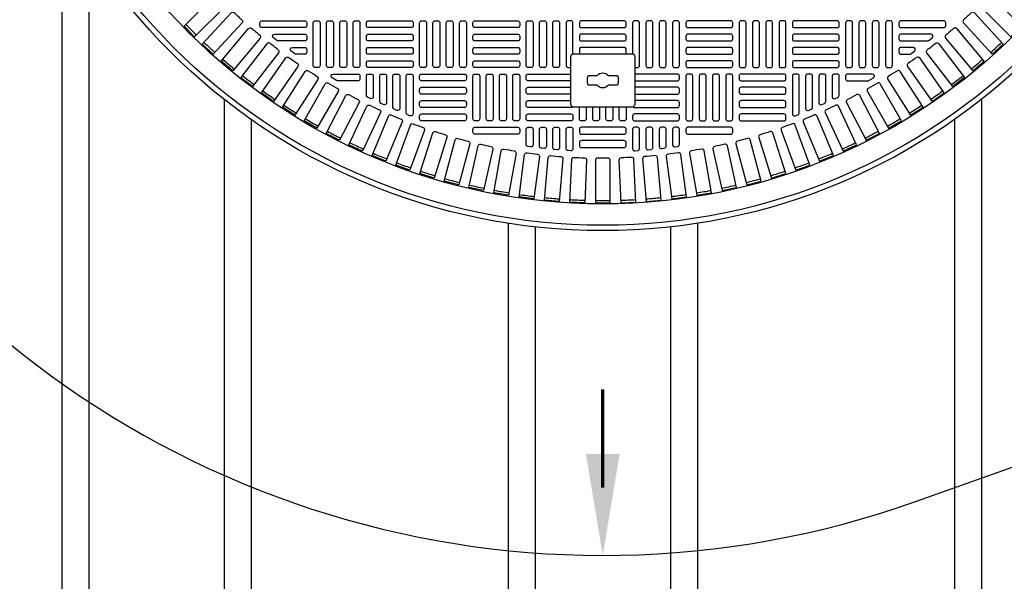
# Model space of a CAD drawing. Extents: x -285 to 5863, y 308 to 3178.
# Tile 595 of 622: x 5250 to 5287, y 1362 to 1383. Entities that reach past the tile are written whole.
import ezdxf

# ---------------------------------------------------------------- set-up
doc = ezdxf.new("R2010")
doc.units = 0
doc.header["$MEASUREMENT"] = 0
for name, color, linetype in [('TANK-MANHOLE-COVER-40', 2, 'CONTINUOUS'), ('TANK-MANHOLE-COVER-HATCH-40', 252, 'CONTINUOUS'), ('TANK-SLOPE', 3, 'CONTINUOUS'), ('TANK-UST-RIB', 7, 'CONTINUOUS')]:
    doc.layers.add(name, color=color, linetype=linetype)

msp = doc.modelspace()

# ---------------------------------------------------------------- linework, layer by layer
at = {"layer": 'TANK-MANHOLE-COVER-40', "color": 2, "linetype": 'Continuous', "flags": 128}
for points in [[(5270.89614, 1379.94829, -0.41421356), (5270.79772, 1380.04672), (5270.79772, 1381.81837, -0.41421356), (5270.89614, 1381.9168), (5273.0615, 1381.9168, -0.41421356), (5273.15992, 1381.81837), (5273.15992, 1380.04672, -0.41421356), (5273.0615, 1379.94829)], [(5271.76772, 1381.10971, -0.4662524), (5272.18992, 1381.10971), (5272.5215, 1381.10971, -0.15910028), (5272.5215, 1380.75538), (5272.18992, 1380.75538, -0.4662524), (5271.76772, 1380.75538), (5271.43614, 1380.75538, -0.15910028), (5271.43614, 1381.10971)]]:
    msp.add_lwpolyline(points, format="xyb", close=True, dxfattribs=at)
at = {"layer": 'TANK-MANHOLE-COVER-40', "color": 4, "linetype": 'Continuous'}
msp.add_circle((5271.97882, 1398.01916), 22.63902, dxfattribs=at)
at = {"layer": 'TANK-MANHOLE-COVER-40', "color": 1, "linetype": 'Continuous'}
msp.add_circle((5271.97882, 1398.01916), 22.44094, dxfattribs=at)
at = {"layer": 'TANK-MANHOLE-COVER-40', "color": 2, "linetype": 'Continuous'}
msp.add_circle((5271.97882, 1398.01916), 21.65354, dxfattribs=at)
at = {"layer": 'TANK-MANHOLE-COVER-HATCH-40', "linetype": 'Continuous'}
for points in [[(5257.72656, 1384.04419, 0.00491171), (5258.00385, 1383.7669, -0.41709369), (5258.0044, 1383.655), (5256.89016, 1382.54076), (5256.50042, 1382.9305), (5257.61466, 1384.04474, -0.41709369), (5257.72656, 1384.04419)], [(5286.23108, 1384.04419, -0.00491171), (5285.95379, 1383.7669, 0.41709369), (5285.95324, 1383.655), (5287.06747, 1382.54076), (5287.45722, 1382.9305), (5286.34298, 1384.04474, 0.41709369), (5286.23108, 1384.04419)], [(5258.99879, 1382.8552, 0.00491171), (5259.2992, 1382.60313, -0.41709369), (5259.3095, 1382.49171), (5258.29661, 1381.2846), (5257.87438, 1381.63889), (5258.88727, 1382.846, -0.41709369), (5258.99879, 1382.8552)], [(5270.87646, 1381.91472), (5270.87646, 1383.05853), (5270.87646, 1383.05853, 0.41421356), (5270.79772, 1383.13727), (5270.69929, 1383.13727), (5270.69929, 1383.13727, 0.41421356), (5270.62055, 1383.05853), (5270.62055, 1381.48373), (5270.62055, 1381.48373, 0.41421356), (5270.69929, 1381.40499), (5270.79772, 1381.40499), (5270.79772, 1381.40499)], [(5273.15992, 1381.40499), (5273.15992, 1381.40499), (5273.25835, 1381.40499, 0.41421356), (5273.33709, 1381.48373), (5273.33709, 1381.48373), (5273.33709, 1383.05853, 0.41421356), (5273.25835, 1383.13727), (5273.25835, 1383.13727), (5273.15992, 1383.13727, 0.41421356), (5273.08118, 1383.05853), (5273.08118, 1383.05853), (5273.08118, 1381.91472)], [(5284.95885, 1382.8552, -0.00491171), (5284.65844, 1382.60313, 0.41709369), (5284.64814, 1382.49171), (5285.66103, 1381.2846), (5286.08326, 1381.63889), (5285.07037, 1382.846, 0.41709369), (5284.95885, 1382.8552)], [(5259.97454, 1382.38924, -0.16819223), (5259.92586, 1382.40609), (5259.80073, 1382.50452, -0.71204699), (5259.84942, 1382.64514), (5260.9552, 1382.64514), (5260.9552, 1382.64514, -0.41421356), (5261.03394, 1382.5664), (5261.03394, 1382.46798), (5261.03394, 1382.46798, -0.41421356), (5260.9552, 1382.38924), (5259.94728, 1382.38924)], [(5283.9831, 1382.38924, 0.16819223), (5284.03178, 1382.40609), (5284.1569, 1382.50452, 0.71204699), (5284.10822, 1382.64514), (5283.00244, 1382.64514), (5283.00244, 1382.64514, 0.41421356), (5282.9237, 1382.5664), (5282.9237, 1382.46798), (5282.9237, 1382.46798, 0.41421356), (5283.00244, 1382.38924), (5284.01036, 1382.38924)], [(5259.67258, 1382.30346, 0.41709369), (5259.56157, 1382.28939), (5258.6023, 1381.03925), (5259.03958, 1380.70371), (5259.99885, 1381.95386, 0.41709369), (5259.9837, 1382.06473, -0.00491171), (5259.67258, 1382.30346)], [(5260.64064, 1381.89711, -0.15754945), (5260.59456, 1381.912), (5260.45816, 1382.01042, -0.72778796), (5260.50423, 1382.15302), (5260.9552, 1382.15302), (5260.9552, 1382.15302, -0.41421356), (5261.03394, 1382.07428), (5261.03394, 1381.97585), (5261.03394, 1381.97585, -0.41421356), (5260.9552, 1381.89711), (5260.6152, 1381.89711)], [(5272.8183, 1381.9168, 0.21525044), (5272.84496, 1381.97585), (5272.84496, 1382.07428, 0.41421356), (5272.76622, 1382.15302), (5271.19142, 1382.15302, 0.41421356), (5271.11268, 1382.07428), (5271.11268, 1381.97585, 0.21525044), (5271.13933, 1381.9168)], [(5283.317, 1381.89711, 0.15754945), (5283.36307, 1381.912), (5283.49948, 1382.01042, 0.72778796), (5283.4534, 1382.15302), (5283.00244, 1382.15302), (5283.00244, 1382.15302, 0.41421356), (5282.9237, 1382.07428), (5282.9237, 1381.97585), (5282.9237, 1381.97585, 0.41421356), (5283.00244, 1381.89711), (5283.34244, 1381.89711)], [(5284.28505, 1382.30346, -0.41709369), (5284.39607, 1382.28939), (5285.35533, 1381.03925), (5284.91805, 1380.70371), (5283.95878, 1381.95386, -0.41709369), (5283.97394, 1382.06473, 0.00491171), (5284.28505, 1382.30346)], [(5260.36981, 1381.78162, 0.00491171), (5260.69104, 1381.55669, -0.41709369), (5260.71101, 1381.44659), (5259.80719, 1380.15579), (5259.35569, 1380.47194), (5260.25951, 1381.76273, -0.41709369), (5260.36981, 1381.78162)], [(5283.58783, 1381.78162, -0.00491171), (5283.2666, 1381.55669, 0.41709369), (5283.24662, 1381.44659), (5284.15045, 1380.15579), (5284.60195, 1380.47194), (5283.69812, 1381.76273, 0.41709369), (5283.58783, 1381.78162)], [(5261.08913, 1381.2907, 0.00491171), (5261.41987, 1381.08, -0.41709369), (5261.44462, 1380.97087), (5260.59796, 1379.64188), (5260.1331, 1379.93803), (5260.97976, 1381.26702, -0.41709369), (5261.08913, 1381.2907)], [(5262.18063, 1380.91286, -0.1342636), (5262.14056, 1380.92382), (5261.97406, 1381.02224, -0.76325856), (5262.01413, 1381.16877), (5262.9237, 1381.16877), (5262.9237, 1381.16877, -0.41421356), (5263.00244, 1381.09003), (5263.00244, 1380.9916), (5263.00244, 1380.9916, -0.41421356), (5262.9237, 1380.91286), (5262.1591, 1380.91286)], [(5270.79772, 1380.91286), (5269.22291, 1380.91286, -0.41421356), (5269.14417, 1380.9916), (5269.14417, 1381.09003, -0.41421356), (5269.22291, 1381.16877), (5270.79772, 1381.16877)], [(5273.15992, 1380.91286), (5274.73472, 1380.91286, 0.41421356), (5274.81346, 1380.9916), (5274.81346, 1381.09003, 0.41421356), (5274.73472, 1381.16877), (5273.15992, 1381.16877)], [(5281.777, 1380.91286, 0.1342636), (5281.81707, 1380.92382), (5281.98358, 1381.02224, 0.76325856), (5281.94351, 1381.16877), (5281.03394, 1381.16877), (5281.03394, 1381.16877, 0.41421356), (5280.9552, 1381.09003), (5280.9552, 1380.9916), (5280.9552, 1380.9916, 0.41421356), (5281.03394, 1380.91286), (5281.79854, 1380.91286)], [(5282.86851, 1381.2907, -0.00491171), (5282.53777, 1381.08, 0.41709369), (5282.51301, 1380.97087), (5283.35967, 1379.64188), (5283.82454, 1379.93803), (5282.97788, 1381.26702, 0.41709369), (5282.86851, 1381.2907)], [(5261.82918, 1380.83162, 0.00491171), (5262.16879, 1380.63554, -0.41709369), (5262.19829, 1380.5276), (5261.4104, 1379.16294), (5260.93306, 1379.43853), (5261.72095, 1380.80319, -0.41709369), (5261.82918, 1380.83162)], [(5270.79772, 1380.42073), (5269.22291, 1380.42073, -0.41421356), (5269.14417, 1380.49947), (5269.14417, 1380.5979, -0.41421356), (5269.22291, 1380.67664), (5270.79772, 1380.67664)], [(5273.15992, 1380.42073), (5274.73472, 1380.42073, 0.41421356), (5274.81346, 1380.49947), (5274.81346, 1380.5979, 0.41421356), (5274.73472, 1380.67664), (5273.15992, 1380.67664)], [(5282.12846, 1380.83162, -0.00491171), (5281.78884, 1380.63554, 0.41709369), (5281.75935, 1380.5276), (5282.54724, 1379.16294), (5283.02457, 1379.43853), (5282.23669, 1380.80319, 0.41709369), (5282.12846, 1380.83162)], [(5262.58855, 1380.40526, 0.00491171), (5262.93639, 1380.22418, -0.41709369), (5262.97057, 1380.11763), (5262.24296, 1378.7199), (5261.75405, 1378.97441), (5262.48166, 1380.37213, -0.41709369), (5262.58855, 1380.40526)], [(5281.36909, 1380.40526, -0.00491171), (5281.02124, 1380.22418, 0.41709369), (5280.98707, 1380.11763), (5281.71468, 1378.7199), (5282.20358, 1378.97441), (5281.47597, 1380.37213, 0.41709369), (5281.36909, 1380.40526)], [(5263.36579, 1380.01242, 0.00491171), (5263.7212, 1379.84669, -0.41709369), (5263.75999, 1379.74173), (5263.09404, 1378.3136), (5262.5945, 1378.54654), (5263.26045, 1379.97467, -0.41709369), (5263.36579, 1380.01242)], [(5270.85754, 1379.95615, -0.21912867), (5270.79772, 1379.92861), (5269.22291, 1379.92861), (5269.22291, 1379.92861, -0.41421356), (5269.14417, 1380.00735), (5269.14417, 1380.10577), (5269.14417, 1380.10577, -0.41421356), (5269.22291, 1380.18451), (5270.79772, 1380.18451), (5270.79772, 1380.18451)], [(5271.36858, 1379.94829), (5271.36858, 1379.51522, -0.41421356), (5271.28984, 1379.43648), (5271.19142, 1379.43648, -0.41421356), (5271.11268, 1379.51522), (5271.11268, 1379.94829)], [(5271.86071, 1379.94829), (5271.86071, 1379.51522, -0.41421356), (5271.78197, 1379.43648), (5271.68354, 1379.43648, -0.41421356), (5271.6048, 1379.51522), (5271.6048, 1379.94829)], [(5272.35283, 1379.94829), (5272.35283, 1379.51522, -0.41421356), (5272.27409, 1379.43648), (5272.17567, 1379.43648, -0.41421356), (5272.09693, 1379.51522), (5272.09693, 1379.94829)], [(5272.84496, 1379.94829), (5272.84496, 1379.51522, -0.41421356), (5272.76622, 1379.43648), (5272.66779, 1379.43648, -0.41421356), (5272.58905, 1379.51522), (5272.58905, 1379.94829)], [(5273.1001, 1379.95615, 0.21912867), (5273.15992, 1379.92861), (5274.73472, 1379.92861), (5274.73472, 1379.92861, 0.41421356), (5274.81346, 1380.00735), (5274.81346, 1380.10577), (5274.81346, 1380.10577, 0.41421356), (5274.73472, 1380.18451), (5273.15992, 1380.18451), (5273.15992, 1380.18451)], [(5280.59184, 1380.01242, -0.00491171), (5280.23643, 1379.84669, 0.41709369), (5280.19764, 1379.74173), (5280.86359, 1378.3136), (5281.36313, 1378.54654), (5280.69718, 1379.97467, 0.41709369), (5280.59184, 1380.01242)], [(5264.15943, 1379.65387, 0.00491171), (5264.52174, 1379.5038, -0.41709369), (5264.56507, 1379.40062), (5263.96204, 1377.9448), (5263.45282, 1378.15573), (5264.05584, 1379.61155, -0.41709369), (5264.15943, 1379.65387)], [(5279.7982, 1379.65387, -0.00491171), (5279.4359, 1379.5038, 0.41709369), (5279.39257, 1379.40062), (5279.99559, 1377.9448), (5280.50482, 1378.15573), (5279.9018, 1379.61155, 0.41709369), (5279.7982, 1379.65387)], [(5264.96796, 1379.33027, 0.00491171), (5265.33646, 1379.19615, -0.41709369), (5265.38425, 1379.09496), (5264.84531, 1377.61422), (5264.32737, 1377.80274), (5264.86631, 1379.28348, -0.41709369), (5264.96796, 1379.33027)], [(5278.98968, 1379.33027, -0.00491171), (5278.62117, 1379.19615, 0.41709369), (5278.57339, 1379.09496), (5279.11233, 1377.61422), (5279.63027, 1377.80274), (5279.09133, 1379.28348, 0.41709369), (5278.98968, 1379.33027)], [(5265.78983, 1379.04225, 0.00491171), (5266.16383, 1378.92433, -0.41709369), (5266.21599, 1378.82532), (5265.74215, 1377.32248), (5265.21648, 1377.48823), (5265.69032, 1378.99107, -0.41709369), (5265.78983, 1379.04225)], [(5278.16781, 1379.04225, -0.00491171), (5277.7938, 1378.92433, 0.41709369), (5277.74165, 1378.82532), (5278.21549, 1377.32248), (5278.74116, 1377.48823), (5278.26732, 1378.99107, 0.41709369), (5278.16781, 1379.04225)], [(5266.62348, 1378.79035, 0.00491171), (5267.00227, 1378.68885, -0.41709369), (5267.0587, 1378.59222), (5266.65086, 1377.07014), (5266.11846, 1377.2128), (5266.5263, 1378.73488, -0.41709369), (5266.62348, 1378.79035)], [(5267.46733, 1378.57506, 0.00491171), (5267.85018, 1378.49018, -0.41709369), (5267.91077, 1378.3961), (5267.56971, 1376.85768), (5267.0316, 1376.97698), (5267.37266, 1378.5154, -0.41709369), (5267.46733, 1378.57506)], [(5276.49031, 1378.57506, -0.00491171), (5276.10745, 1378.49018, 0.41709369), (5276.04686, 1378.3961), (5276.38792, 1376.85768), (5276.92604, 1376.97698), (5276.58498, 1378.5154, 0.41709369), (5276.49031, 1378.57506)], [(5277.33416, 1378.79035, -0.00491171), (5276.95536, 1378.68885, 0.41709369), (5276.89894, 1378.59222), (5277.30678, 1377.07014), (5277.83918, 1377.2128), (5277.43134, 1378.73488, 0.41709369), (5277.33416, 1378.79035)], [(5268.31976, 1378.39677, 0.00491171), (5268.70596, 1378.32868, -0.41709369), (5268.77059, 1378.23733), (5268.49696, 1376.6855), (5267.95415, 1376.78121), (5268.22778, 1378.33304, -0.41709369), (5268.31976, 1378.39677)], [(5269.17916, 1378.25584, 0.00491171), (5269.56796, 1378.20466, -0.41709369), (5269.63651, 1378.11622), (5269.43084, 1376.55393), (5268.88437, 1376.62587), (5269.09005, 1378.18816, -0.41709369), (5269.17916, 1378.25584)], [(5270.04389, 1378.15253, 0.00491171), (5270.43455, 1378.11836, -0.41709369), (5270.5069, 1378.03299), (5270.36956, 1376.46322), (5269.82048, 1376.51125), (5269.95781, 1378.08103, -0.41709369), (5270.04389, 1378.15253)], [(5273.91375, 1378.15253, -0.00491171), (5273.52309, 1378.11836, 0.41709369), (5273.45074, 1378.03299), (5273.58808, 1376.46322), (5274.13716, 1376.51125), (5273.99982, 1378.08103, 0.41709369), (5273.91375, 1378.15253)], [(5274.77848, 1378.25584, -0.00491171), (5274.38968, 1378.20466, 0.41709369), (5274.32112, 1378.11622), (5274.5268, 1376.55393), (5275.07327, 1376.62587), (5274.86759, 1378.18816, 0.41709369), (5274.77848, 1378.25584)], [(5275.63788, 1378.39677, -0.00491171), (5275.25168, 1378.32868, 0.41709369), (5275.18705, 1378.23733), (5275.46068, 1376.6855), (5276.00348, 1376.78121), (5275.72985, 1378.33304, 0.41709369), (5275.63788, 1378.39677)], [(5270.9123, 1378.08704, 0.00491171), (5271.30408, 1378.06994, -0.41709369), (5271.38008, 1377.98781), (5271.31135, 1376.41354), (5270.76069, 1376.43758), (5270.82943, 1378.01185, -0.41709369), (5270.9123, 1378.08704)], [(5272.1749, 1378.05949, -0.00491171), (5271.78274, 1378.05949, 0.41709369), (5271.70323, 1377.98076), (5271.70323, 1376.40499), (5272.25441, 1376.40499), (5272.25441, 1377.98076, 0.41709369), (5272.1749, 1378.05949)], [(5273.04534, 1378.08704, -0.00491171), (5272.65356, 1378.06994, 0.41709369), (5272.57755, 1377.98781), (5272.64629, 1376.41354), (5273.19694, 1376.43758), (5273.12821, 1378.01185, 0.41709369), (5273.04534, 1378.08704)]]:
    msp.add_lwpolyline(points, format="xyb", dxfattribs=at)
for points in [[(5258.64426, 1383.05911), (5257.57968, 1381.89733), (5257.17331, 1382.26971), (5258.23788, 1383.43149, -0.41709369), (5258.3497, 1383.43582, 0.00491171), (5258.63883, 1383.17088, -0.41709369)], [(5285.31338, 1383.05911), (5286.37796, 1381.89733), (5286.78433, 1382.26971), (5285.71975, 1383.43149, 0.41709369), (5285.60794, 1383.43582, -0.00491171), (5285.31881, 1383.17088, 0.41709369)], [(5261.03394, 1382.9601, -0.41421356), (5260.9552, 1382.88136), (5259.38039, 1382.88136, -0.41421356), (5259.30165, 1382.9601), (5259.30165, 1383.05853, -0.41421356), (5259.38039, 1383.13727), (5260.9552, 1383.13727, -0.41421356), (5261.03394, 1383.05853)], [(5271.11268, 1382.9601, 0.41421356), (5271.19142, 1382.88136), (5272.76622, 1382.88136, 0.41421356), (5272.84496, 1382.9601), (5272.84496, 1383.05853, 0.41421356), (5272.76622, 1383.13727), (5271.19142, 1383.13727, 0.41421356), (5271.11268, 1383.05853)], [(5282.9237, 1382.9601, 0.41421356), (5283.00244, 1382.88136), (5284.57724, 1382.88136, 0.41421356), (5284.65598, 1382.9601), (5284.65598, 1383.05853, 0.41421356), (5284.57724, 1383.13727), (5283.00244, 1383.13727, 0.41421356), (5282.9237, 1383.05853)], [(5271.11268, 1382.46798, 0.41421356), (5271.19142, 1382.38924), (5272.76622, 1382.38924, 0.41421356), (5272.84496, 1382.46798), (5272.84496, 1382.5664, 0.41421356), (5272.76622, 1382.64514), (5271.19142, 1382.64514, 0.41421356), (5271.11268, 1382.5664)], [(5263.23866, 1380.38237), (5263.23866, 1381.09003), (5263.23866, 1381.09003, -0.41421356), (5263.3174, 1381.16877), (5263.41583, 1381.16877), (5263.41583, 1381.16877, -0.41421356), (5263.49457, 1381.09003), (5263.49457, 1380.32554, -0.57735027), (5263.37646, 1380.25735), (5263.27803, 1380.31418, -0.26794919)], [(5263.73079, 1380.1529), (5263.73079, 1381.09003), (5263.73079, 1381.09003, -0.41421356), (5263.80953, 1381.16877), (5263.90795, 1381.16877), (5263.90795, 1381.16877, -0.41421356), (5263.98669, 1381.09003), (5263.98669, 1380.10843, -0.54471323), (5263.87554, 1380.03667), (5263.77711, 1380.08114, -0.2947387)], [(5264.22291, 1379.93597), (5264.22291, 1381.09003), (5264.22291, 1381.09003, -0.41421356), (5264.30165, 1381.16877), (5264.40008, 1381.16877), (5264.40008, 1381.16877, -0.41421356), (5264.47882, 1381.09003), (5264.47882, 1379.89469, -0.53592322), (5264.36963, 1379.82208), (5264.2712, 1379.86336, -0.30214843)], [(5264.71504, 1379.73486), (5264.71504, 1381.09003), (5264.71504, 1381.09003, -0.41421356), (5264.79378, 1381.16877), (5264.8922, 1381.16877), (5264.8922, 1381.16877, -0.41421356), (5264.97094, 1381.09003), (5264.97094, 1379.69666, -0.52729524), (5264.86372, 1379.62325), (5264.76529, 1379.66145, -0.30950451)], [(5279.2426, 1379.73486), (5279.2426, 1381.09003), (5279.2426, 1381.09003, 0.41421356), (5279.16386, 1381.16877), (5279.06543, 1381.16877), (5279.06543, 1381.16877, 0.41421356), (5278.98669, 1381.09003), (5278.98669, 1379.69666, 0.52729524), (5279.09392, 1379.62325), (5279.19234, 1379.66145, 0.30950451)], [(5279.73472, 1379.93597), (5279.73472, 1381.09003), (5279.73472, 1381.09003, 0.41421356), (5279.65598, 1381.16877), (5279.55756, 1381.16877), (5279.55756, 1381.16877, 0.41421356), (5279.47882, 1381.09003), (5279.47882, 1379.89469, 0.53592322), (5279.58801, 1379.82208), (5279.68644, 1379.86336, 0.30214843)], [(5280.22685, 1380.1529), (5280.22685, 1381.09003), (5280.22685, 1381.09003, 0.41421356), (5280.14811, 1381.16877), (5280.04968, 1381.16877), (5280.04968, 1381.16877, 0.41421356), (5279.97094, 1381.09003), (5279.97094, 1380.10843, 0.54471323), (5280.0821, 1380.03667), (5280.18053, 1380.08114, 0.2947387)], [(5280.71898, 1380.38237), (5280.71898, 1381.09003), (5280.71898, 1381.09003, 0.41421356), (5280.64024, 1381.16877), (5280.54181, 1381.16877), (5280.54181, 1381.16877, 0.41421356), (5280.46307, 1381.09003), (5280.46307, 1380.32554, 0.57735027), (5280.58118, 1380.25735), (5280.67961, 1380.31418, 0.26794919)], [(5268.90795, 1379.0231, -0.41421356), (5268.82921, 1378.94436), (5267.25441, 1378.94436, -0.41421356), (5267.17567, 1379.0231), (5267.17567, 1379.12152, -0.41421356), (5267.25441, 1379.20026), (5268.82921, 1379.20026, -0.41421356), (5268.90795, 1379.12152)], [(5269.14417, 1378.56808), (5269.14417, 1379.12152), (5269.14417, 1379.12152, -0.41421356), (5269.22291, 1379.20026), (5269.32134, 1379.20026), (5269.32134, 1379.20026, -0.41421356), (5269.40008, 1379.12152), (5269.40008, 1378.55445, -0.45513358), (5269.31053, 1378.47645), (5269.21211, 1378.49009, -0.37444426)], [(5269.6363, 1378.50469), (5269.6363, 1379.12152), (5269.6363, 1379.12152, -0.41421356), (5269.71504, 1379.20026), (5269.81346, 1379.20026), (5269.81346, 1379.20026, -0.41421356), (5269.8922, 1379.12152), (5269.8922, 1378.49357, -0.44756586), (5269.80462, 1378.41533), (5269.7062, 1378.42645, -0.38162971)], [(5270.12842, 1378.45388), (5270.12842, 1379.12152), (5270.12842, 1379.12152, -0.41421356), (5270.20716, 1379.20026), (5270.30559, 1379.20026), (5270.30559, 1379.20026, -0.41421356), (5270.38433, 1379.12152), (5270.38433, 1378.44525, -0.44006189), (5270.29871, 1378.36681), (5270.20029, 1378.37544, -0.3888292)], [(5270.62055, 1378.41554), (5270.62055, 1379.12152), (5270.62055, 1379.12152, -0.41421356), (5270.69929, 1379.20026), (5270.79772, 1379.20026), (5270.79772, 1379.20026, -0.41421356), (5270.87646, 1379.12152), (5270.87646, 1378.40939, -0.43261554), (5270.7928, 1378.33081), (5270.69438, 1378.33696, -0.39604796)], [(5271.11268, 1379.0231, 0.41421356), (5271.19142, 1378.94436), (5272.76622, 1378.94436, 0.41421356), (5272.84496, 1379.0231), (5272.84496, 1379.12152, 0.41421356), (5272.76622, 1379.20026), (5271.19142, 1379.20026, 0.41421356), (5271.11268, 1379.12152)], [(5273.33709, 1378.41554), (5273.33709, 1379.12152), (5273.33709, 1379.12152, 0.41421356), (5273.25835, 1379.20026), (5273.15992, 1379.20026), (5273.15992, 1379.20026, 0.41421356), (5273.08118, 1379.12152), (5273.08118, 1378.40939, 0.43261554), (5273.16483, 1378.33081), (5273.26326, 1378.33696, 0.39604796)], [(5273.82921, 1378.45388), (5273.82921, 1379.12152), (5273.82921, 1379.12152, 0.41421356), (5273.75047, 1379.20026), (5273.65205, 1379.20026), (5273.65205, 1379.20026, 0.41421356), (5273.57331, 1379.12152), (5273.57331, 1378.44525, 0.44006189), (5273.65892, 1378.36681), (5273.75735, 1378.37544, 0.3888292)], [(5274.32134, 1378.50469), (5274.32134, 1379.12152), (5274.32134, 1379.12152, 0.41421356), (5274.2426, 1379.20026), (5274.14417, 1379.20026), (5274.14417, 1379.20026, 0.41421356), (5274.06543, 1379.12152), (5274.06543, 1378.49357, 0.44756586), (5274.15301, 1378.41533), (5274.25144, 1378.42645, 0.38162971)], [(5274.81346, 1378.56808), (5274.81346, 1379.12152), (5274.81346, 1379.12152, 0.41421356), (5274.73472, 1379.20026), (5274.6363, 1379.20026), (5274.6363, 1379.20026, 0.41421356), (5274.55756, 1379.12152), (5274.55756, 1378.55445, 0.45513358), (5274.6471, 1378.47645), (5274.74553, 1378.49009, 0.37444426)], [(5275.04968, 1379.0231, 0.41421356), (5275.12842, 1378.94436), (5276.70323, 1378.94436, 0.41421356), (5276.78197, 1379.0231), (5276.78197, 1379.12152, 0.41421356), (5276.70323, 1379.20026), (5275.12842, 1379.20026, 0.41421356), (5275.04968, 1379.12152)], [(5271.11268, 1378.53097, 0.41421356), (5271.19142, 1378.45223), (5272.76622, 1378.45223, 0.41421356), (5272.84496, 1378.53097), (5272.84496, 1378.6294, 0.41421356), (5272.76622, 1378.70814), (5271.19142, 1378.70814, 0.41421356), (5271.11268, 1378.6294)]]:
    msp.add_lwpolyline(points, format="xyb", close=True, dxfattribs=at)
at = {"layer": 'TANK-MANHOLE-COVER-HATCH-40', "linetype": 'Continuous', "flags": 128}
for points in [[(5261.44732, 1383.13727, -0.41421356), (5261.52606, 1383.05853), (5261.52606, 1381.48373, -0.41421356), (5261.44732, 1381.40499), (5261.3489, 1381.40499, -0.41421356), (5261.27016, 1381.48373), (5261.27016, 1383.05853, -0.41421356), (5261.3489, 1383.13727)], [(5261.93945, 1383.13727, -0.41421356), (5262.01819, 1383.05853), (5262.01819, 1381.48373, -0.41421356), (5261.93945, 1381.40499), (5261.84102, 1381.40499, -0.41421356), (5261.76228, 1381.48373), (5261.76228, 1383.05853, -0.41421356), (5261.84102, 1383.13727)], [(5262.43157, 1383.13727, -0.41421356), (5262.51031, 1383.05853), (5262.51031, 1381.48373, -0.41421356), (5262.43157, 1381.40499), (5262.33315, 1381.40499, -0.41421356), (5262.25441, 1381.48373), (5262.25441, 1383.05853, -0.41421356), (5262.33315, 1383.13727)], [(5262.9237, 1383.13727, -0.41421356), (5263.00244, 1383.05853), (5263.00244, 1381.48373, -0.41421356), (5262.9237, 1381.40499), (5262.82527, 1381.40499, -0.41421356), (5262.74653, 1381.48373), (5262.74653, 1383.05853, -0.41421356), (5262.82527, 1383.13727)], [(5264.97094, 1382.9601, -0.41421356), (5264.8922, 1382.88136), (5263.3174, 1382.88136, -0.41421356), (5263.23866, 1382.9601), (5263.23866, 1383.05853, -0.41421356), (5263.3174, 1383.13727), (5264.8922, 1383.13727, -0.41421356), (5264.97094, 1383.05853)], [(5265.38433, 1383.13727, -0.41421356), (5265.46307, 1383.05853), (5265.46307, 1381.48373, -0.41421356), (5265.38433, 1381.40499), (5265.2859, 1381.40499, -0.41421356), (5265.20716, 1381.48373), (5265.20716, 1383.05853, -0.41421356), (5265.2859, 1383.13727)], [(5265.87646, 1383.13727, -0.41421356), (5265.9552, 1383.05853), (5265.9552, 1381.48373, -0.41421356), (5265.87646, 1381.40499), (5265.77803, 1381.40499, -0.41421356), (5265.69929, 1381.48373), (5265.69929, 1383.05853, -0.41421356), (5265.77803, 1383.13727)], [(5266.36858, 1383.13727, -0.41421356), (5266.44732, 1383.05853), (5266.44732, 1381.48373, -0.41421356), (5266.36858, 1381.40499), (5266.27016, 1381.40499, -0.41421356), (5266.19142, 1381.48373), (5266.19142, 1383.05853, -0.41421356), (5266.27016, 1383.13727)], [(5266.86071, 1383.13727, -0.41421356), (5266.93945, 1383.05853), (5266.93945, 1381.48373, -0.41421356), (5266.86071, 1381.40499), (5266.76228, 1381.40499, -0.41421356), (5266.68354, 1381.48373), (5266.68354, 1383.05853, -0.41421356), (5266.76228, 1383.13727)], [(5268.90795, 1382.9601, -0.41421356), (5268.82921, 1382.88136), (5267.25441, 1382.88136, -0.41421356), (5267.17567, 1382.9601), (5267.17567, 1383.05853, -0.41421356), (5267.25441, 1383.13727), (5268.82921, 1383.13727, -0.41421356), (5268.90795, 1383.05853)], [(5269.32134, 1383.13727, -0.41421356), (5269.40008, 1383.05853), (5269.40008, 1381.48373, -0.41421356), (5269.32134, 1381.40499), (5269.22291, 1381.40499, -0.41421356), (5269.14417, 1381.48373), (5269.14417, 1383.05853, -0.41421356), (5269.22291, 1383.13727)], [(5269.81346, 1383.13727, -0.41421356), (5269.8922, 1383.05853), (5269.8922, 1381.48373, -0.41421356), (5269.81346, 1381.40499), (5269.71504, 1381.40499, -0.41421356), (5269.6363, 1381.48373), (5269.6363, 1383.05853, -0.41421356), (5269.71504, 1383.13727)], [(5270.30559, 1383.13727, -0.41421356), (5270.38433, 1383.05853), (5270.38433, 1381.48373, -0.41421356), (5270.30559, 1381.40499), (5270.20716, 1381.40499, -0.41421356), (5270.12842, 1381.48373), (5270.12842, 1383.05853, -0.41421356), (5270.20716, 1383.13727)], [(5273.65205, 1383.13727, 0.41421356), (5273.57331, 1383.05853), (5273.57331, 1381.48373, 0.41421356), (5273.65205, 1381.40499), (5273.75047, 1381.40499, 0.41421356), (5273.82921, 1381.48373), (5273.82921, 1383.05853, 0.41421356), (5273.75047, 1383.13727)], [(5274.14417, 1383.13727, 0.41421356), (5274.06543, 1383.05853), (5274.06543, 1381.48373, 0.41421356), (5274.14417, 1381.40499), (5274.2426, 1381.40499, 0.41421356), (5274.32134, 1381.48373), (5274.32134, 1383.05853, 0.41421356), (5274.2426, 1383.13727)], [(5274.6363, 1383.13727, 0.41421356), (5274.55756, 1383.05853), (5274.55756, 1381.48373, 0.41421356), (5274.6363, 1381.40499), (5274.73472, 1381.40499, 0.41421356), (5274.81346, 1381.48373), (5274.81346, 1383.05853, 0.41421356), (5274.73472, 1383.13727)], [(5275.04968, 1382.9601, 0.41421356), (5275.12842, 1382.88136), (5276.70323, 1382.88136, 0.41421356), (5276.78197, 1382.9601), (5276.78197, 1383.05853, 0.41421356), (5276.70323, 1383.13727), (5275.12842, 1383.13727, 0.41421356), (5275.04968, 1383.05853)], [(5277.09693, 1383.13727, 0.41421356), (5277.01819, 1383.05853), (5277.01819, 1381.48373, 0.41421356), (5277.09693, 1381.40499), (5277.19535, 1381.40499, 0.41421356), (5277.27409, 1381.48373), (5277.27409, 1383.05853, 0.41421356), (5277.19535, 1383.13727)], [(5277.58905, 1383.13727, 0.41421356), (5277.51031, 1383.05853), (5277.51031, 1381.48373, 0.41421356), (5277.58905, 1381.40499), (5277.68748, 1381.40499, 0.41421356), (5277.76622, 1381.48373), (5277.76622, 1383.05853, 0.41421356), (5277.68748, 1383.13727)], [(5278.08118, 1383.13727, 0.41421356), (5278.00244, 1383.05853), (5278.00244, 1381.48373, 0.41421356), (5278.08118, 1381.40499), (5278.17961, 1381.40499, 0.41421356), (5278.25835, 1381.48373), (5278.25835, 1383.05853, 0.41421356), (5278.17961, 1383.13727)], [(5278.57331, 1383.13727, 0.41421356), (5278.49457, 1383.05853), (5278.49457, 1381.48373, 0.41421356), (5278.57331, 1381.40499), (5278.67173, 1381.40499, 0.41421356), (5278.75047, 1381.48373), (5278.75047, 1383.05853, 0.41421356), (5278.67173, 1383.13727)], [(5278.98669, 1382.9601, 0.41421356), (5279.06543, 1382.88136), (5280.64024, 1382.88136, 0.41421356), (5280.71898, 1382.9601), (5280.71898, 1383.05853, 0.41421356), (5280.64024, 1383.13727), (5279.06543, 1383.13727, 0.41421356), (5278.98669, 1383.05853)], [(5281.03394, 1383.13727, 0.41421356), (5280.9552, 1383.05853), (5280.9552, 1381.48373, 0.41421356), (5281.03394, 1381.40499), (5281.13236, 1381.40499, 0.41421356), (5281.2111, 1381.48373), (5281.2111, 1383.05853, 0.41421356), (5281.13236, 1383.13727)], [(5281.52606, 1383.13727, 0.41421356), (5281.44732, 1383.05853), (5281.44732, 1381.48373, 0.41421356), (5281.52606, 1381.40499), (5281.62449, 1381.40499, 0.41421356), (5281.70323, 1381.48373), (5281.70323, 1383.05853, 0.41421356), (5281.62449, 1383.13727)], [(5282.01819, 1383.13727, 0.41421356), (5281.93945, 1383.05853), (5281.93945, 1381.48373, 0.41421356), (5282.01819, 1381.40499), (5282.11661, 1381.40499, 0.41421356), (5282.19535, 1381.48373), (5282.19535, 1383.05853, 0.41421356), (5282.11661, 1383.13727)], [(5282.51031, 1383.13727, 0.41421356), (5282.43157, 1383.05853), (5282.43157, 1381.48373, 0.41421356), (5282.51031, 1381.40499), (5282.60874, 1381.40499, 0.41421356), (5282.68748, 1381.48373), (5282.68748, 1383.05853, 0.41421356), (5282.60874, 1383.13727)], [(5264.97094, 1382.46798, -0.41421356), (5264.8922, 1382.38924), (5263.3174, 1382.38924, -0.41421356), (5263.23866, 1382.46798), (5263.23866, 1382.5664, -0.41421356), (5263.3174, 1382.64514), (5264.8922, 1382.64514, -0.41421356), (5264.97094, 1382.5664)], [(5268.90795, 1382.46798, -0.41421356), (5268.82921, 1382.38924), (5267.25441, 1382.38924, -0.41421356), (5267.17567, 1382.46798), (5267.17567, 1382.5664, -0.41421356), (5267.25441, 1382.64514), (5268.82921, 1382.64514, -0.41421356), (5268.90795, 1382.5664)], [(5275.04968, 1382.46798, 0.41421356), (5275.12842, 1382.38924), (5276.70323, 1382.38924, 0.41421356), (5276.78197, 1382.46798), (5276.78197, 1382.5664, 0.41421356), (5276.70323, 1382.64514), (5275.12842, 1382.64514, 0.41421356), (5275.04968, 1382.5664)], [(5278.98669, 1382.46798, 0.41421356), (5279.06543, 1382.38924), (5280.64024, 1382.38924, 0.41421356), (5280.71898, 1382.46798), (5280.71898, 1382.5664, 0.41421356), (5280.64024, 1382.64514), (5279.06543, 1382.64514, 0.41421356), (5278.98669, 1382.5664)], [(5264.97094, 1381.97585, -0.41421356), (5264.8922, 1381.89711), (5263.3174, 1381.89711, -0.41421356), (5263.23866, 1381.97585), (5263.23866, 1382.07428, -0.41421356), (5263.3174, 1382.15302), (5264.8922, 1382.15302, -0.41421356), (5264.97094, 1382.07428)], [(5268.90795, 1381.97585, -0.41421356), (5268.82921, 1381.89711), (5267.25441, 1381.89711, -0.41421356), (5267.17567, 1381.97585), (5267.17567, 1382.07428, -0.41421356), (5267.25441, 1382.15302), (5268.82921, 1382.15302, -0.41421356), (5268.90795, 1382.07428)], [(5275.04968, 1381.97585, 0.41421356), (5275.12842, 1381.89711), (5276.70323, 1381.89711, 0.41421356), (5276.78197, 1381.97585), (5276.78197, 1382.07428, 0.41421356), (5276.70323, 1382.15302), (5275.12842, 1382.15302, 0.41421356), (5275.04968, 1382.07428)], [(5278.98669, 1381.97585, 0.41421356), (5279.06543, 1381.89711), (5280.64024, 1381.89711, 0.41421356), (5280.71898, 1381.97585), (5280.71898, 1382.07428, 0.41421356), (5280.64024, 1382.15302), (5279.06543, 1382.15302, 0.41421356), (5278.98669, 1382.07428)], [(5264.97094, 1381.48373, -0.41421356), (5264.8922, 1381.40499), (5263.3174, 1381.40499, -0.41421356), (5263.23866, 1381.48373), (5263.23866, 1381.58215, -0.41421356), (5263.3174, 1381.66089), (5264.8922, 1381.66089, -0.41421356), (5264.97094, 1381.58215)], [(5268.90795, 1381.48373, -0.41421356), (5268.82921, 1381.40499), (5267.25441, 1381.40499, -0.41421356), (5267.17567, 1381.48373), (5267.17567, 1381.58215, -0.41421356), (5267.25441, 1381.66089), (5268.82921, 1381.66089, -0.41421356), (5268.90795, 1381.58215)], [(5275.04968, 1381.48373, 0.41421356), (5275.12842, 1381.40499), (5276.70323, 1381.40499, 0.41421356), (5276.78197, 1381.48373), (5276.78197, 1381.58215, 0.41421356), (5276.70323, 1381.66089), (5275.12842, 1381.66089, 0.41421356), (5275.04968, 1381.58215)], [(5278.98669, 1381.48373, 0.41421356), (5279.06543, 1381.40499), (5280.64024, 1381.40499, 0.41421356), (5280.71898, 1381.48373), (5280.71898, 1381.58215, 0.41421356), (5280.64024, 1381.66089), (5279.06543, 1381.66089, 0.41421356), (5278.98669, 1381.58215)], [(5265.20716, 1381.09003, -0.41421356), (5265.2859, 1381.16877), (5266.86071, 1381.16877, -0.41421356), (5266.93945, 1381.09003), (5266.93945, 1380.9916, -0.41421356), (5266.86071, 1380.91286), (5265.2859, 1380.91286, -0.41421356), (5265.20716, 1380.9916)], [(5267.35283, 1381.16877, -0.41421356), (5267.43157, 1381.09003), (5267.43157, 1379.51522, -0.41421356), (5267.35283, 1379.43648), (5267.25441, 1379.43648, -0.41421356), (5267.17567, 1379.51522), (5267.17567, 1381.09003, -0.41421356), (5267.25441, 1381.16877)], [(5267.84496, 1381.16877, -0.41421356), (5267.9237, 1381.09003), (5267.9237, 1379.51522, -0.41421356), (5267.84496, 1379.43648), (5267.74653, 1379.43648, -0.41421356), (5267.66779, 1379.51522), (5267.66779, 1381.09003, -0.41421356), (5267.74653, 1381.16877)], [(5268.33709, 1381.16877, -0.41421356), (5268.41583, 1381.09003), (5268.41583, 1379.51522, -0.41421356), (5268.33709, 1379.43648), (5268.23866, 1379.43648, -0.41421356), (5268.15992, 1379.51522), (5268.15992, 1381.09003, -0.41421356), (5268.23866, 1381.16877)], [(5268.82921, 1381.16877, -0.41421356), (5268.90795, 1381.09003), (5268.90795, 1379.51522, -0.41421356), (5268.82921, 1379.43648), (5268.73079, 1379.43648, -0.41421356), (5268.65205, 1379.51522), (5268.65205, 1381.09003, -0.41421356), (5268.73079, 1381.16877)], [(5275.12842, 1381.16877, 0.41421356), (5275.04968, 1381.09003), (5275.04968, 1379.51522, 0.41421356), (5275.12842, 1379.43648), (5275.22685, 1379.43648, 0.41421356), (5275.30559, 1379.51522), (5275.30559, 1381.09003, 0.41421356), (5275.22685, 1381.16877)], [(5275.62055, 1381.16877, 0.41421356), (5275.54181, 1381.09003), (5275.54181, 1379.51522, 0.41421356), (5275.62055, 1379.43648), (5275.71898, 1379.43648, 0.41421356), (5275.79772, 1379.51522), (5275.79772, 1381.09003, 0.41421356), (5275.71898, 1381.16877)], [(5276.11268, 1381.16877, 0.41421356), (5276.03394, 1381.09003), (5276.03394, 1379.51522, 0.41421356), (5276.11268, 1379.43648), (5276.2111, 1379.43648, 0.41421356), (5276.28984, 1379.51522), (5276.28984, 1381.09003, 0.41421356), (5276.2111, 1381.16877)], [(5276.6048, 1381.16877, 0.41421356), (5276.52606, 1381.09003), (5276.52606, 1379.51522, 0.41421356), (5276.6048, 1379.43648), (5276.70323, 1379.43648, 0.41421356), (5276.78197, 1379.51522), (5276.78197, 1381.09003, 0.41421356), (5276.70323, 1381.16877)], [(5278.75047, 1381.09003, 0.41421356), (5278.67173, 1381.16877), (5277.09693, 1381.16877, 0.41421356), (5277.01819, 1381.09003), (5277.01819, 1380.9916, 0.41421356), (5277.09693, 1380.91286), (5278.67173, 1380.91286, 0.41421356), (5278.75047, 1380.9916)], [(5265.20716, 1380.5979, -0.41421356), (5265.2859, 1380.67664), (5266.86071, 1380.67664, -0.41421356), (5266.93945, 1380.5979), (5266.93945, 1380.49947, -0.41421356), (5266.86071, 1380.42073), (5265.2859, 1380.42073, -0.41421356), (5265.20716, 1380.49947)], [(5278.75047, 1380.5979, 0.41421356), (5278.67173, 1380.67664), (5277.09693, 1380.67664, 0.41421356), (5277.01819, 1380.5979), (5277.01819, 1380.49947, 0.41421356), (5277.09693, 1380.42073), (5278.67173, 1380.42073, 0.41421356), (5278.75047, 1380.49947)], [(5265.20716, 1380.10577, -0.41421356), (5265.2859, 1380.18451), (5266.86071, 1380.18451, -0.41421356), (5266.93945, 1380.10577), (5266.93945, 1380.00735, -0.41421356), (5266.86071, 1379.92861), (5265.2859, 1379.92861, -0.41421356), (5265.20716, 1380.00735)], [(5278.75047, 1380.10577, 0.41421356), (5278.67173, 1380.18451), (5277.09693, 1380.18451, 0.41421356), (5277.01819, 1380.10577), (5277.01819, 1380.00735, 0.41421356), (5277.09693, 1379.92861), (5278.67173, 1379.92861, 0.41421356), (5278.75047, 1380.00735)], [(5265.20716, 1379.61365, -0.41421356), (5265.2859, 1379.69239), (5266.86071, 1379.69239, -0.41421356), (5266.93945, 1379.61365), (5266.93945, 1379.51522, -0.41421356), (5266.86071, 1379.43648), (5265.2859, 1379.43648, -0.41421356), (5265.20716, 1379.51522)], [(5269.14417, 1379.61365, -0.41421356), (5269.22291, 1379.69239), (5270.79772, 1379.69239, -0.41421356), (5270.87646, 1379.61365), (5270.87646, 1379.51522, -0.41421356), (5270.79772, 1379.43648), (5269.22291, 1379.43648, -0.41421356), (5269.14417, 1379.51522)], [(5274.81346, 1379.61365, 0.41421356), (5274.73472, 1379.69239), (5273.15992, 1379.69239, 0.41421356), (5273.08118, 1379.61365), (5273.08118, 1379.51522, 0.41421356), (5273.15992, 1379.43648), (5274.73472, 1379.43648, 0.41421356), (5274.81346, 1379.51522)], [(5278.75047, 1379.61365, 0.41421356), (5278.67173, 1379.69239), (5277.09693, 1379.69239, 0.41421356), (5277.01819, 1379.61365), (5277.01819, 1379.51522, 0.41421356), (5277.09693, 1379.43648), (5278.67173, 1379.43648, 0.41421356), (5278.75047, 1379.51522)]]:
    msp.add_lwpolyline(points, format="xyb", close=True, dxfattribs=at)
at = {"layer": 'TANK-MANHOLE-COVER-HATCH-40', "linetype": 'Continuous'}
for start, end in [(224.266426, 225.733574), (226.766426, 228.233574), (311.766426, 313.233574), (229.266426, 230.733574), (309.266426, 310.733574), (231.766426, 233.233574), (306.766426, 308.233574), (234.266426, 235.733574), (304.266426, 305.733574), (236.766426, 238.233574), (301.766426, 303.233574), (239.266426, 240.733574), (299.266426, 300.733574), (241.766426, 243.233574), (296.766426, 298.233574), (244.266426, 245.733574), (294.266426, 295.733574), (246.766426, 248.233574), (291.766426, 293.233574), (249.266426, 250.733574), (289.266426, 290.733574), (251.766426, 253.233574), (286.766426, 288.233574), (254.266426, 255.733574), (256.766426, 258.233574), (281.766426, 283.233574), (284.266426, 285.733574), (259.266426, 260.733574), (261.766426, 263.233574), (276.766426, 278.233574), (279.266426, 280.733574), (264.266426, 265.733574), (266.766426, 268.233574), (269.266426, 270.733574), (271.766426, 273.233574), (274.266426, 275.733574)]:
    msp.add_arc((5271.97882, 1398.01916), 21.52559, start, end, dxfattribs=at)
at = {"layer": 'TANK-SLOPE'}
msp.add_lwpolyline([(5283.57379, 1365.37841), (5327.52712, 1380.99195, 0.70597857), (5327.52765, 1415.04464), (5283.5748, 1430.65955, 1.41647358)], format="xyb", close=True, dxfattribs=at)
at = {"layer": 'TANK-SLOPE', "const_width": 0.125}
msp.add_lwpolyline([(5271.97882, 1365.88014), (5271.97882, 1369.52093)], dxfattribs=at)
at = {"layer": 'TANK-SLOPE'}
msp.add_solid([(5271.35382, 1367.13014), (5271.97882, 1363.38014), (5272.60382, 1367.13014)], dxfattribs=at)
at = {"layer": 'TANK-UST-RIB'}
for p, q in [((5251.97882, 1387.41137), (5251.97882, 1337.01839)), ((5252.97882, 1385.7096), (5252.97882, 1335.01839)), ((5257.97882, 1380.228), (5257.97882, 1335.01839)), ((5285.97882, 1380.228), (5285.97882, 1335.01839)), ((5258.97882, 1379.48472), (5258.97882, 1337.01839)), ((5284.97882, 1379.48472), (5284.97882, 1337.01839)), ((5268.47882, 1375.65232), (5268.47882, 1337.01839)), ((5275.47882, 1375.65232), (5275.47882, 1337.01839)), ((5269.47882, 1375.5186), (5269.47882, 1335.01839)), ((5274.47882, 1375.5186), (5274.47882, 1335.01839))]:
    msp.add_line(p, q, dxfattribs=at)

doc.saveas('drawing.dxf')
